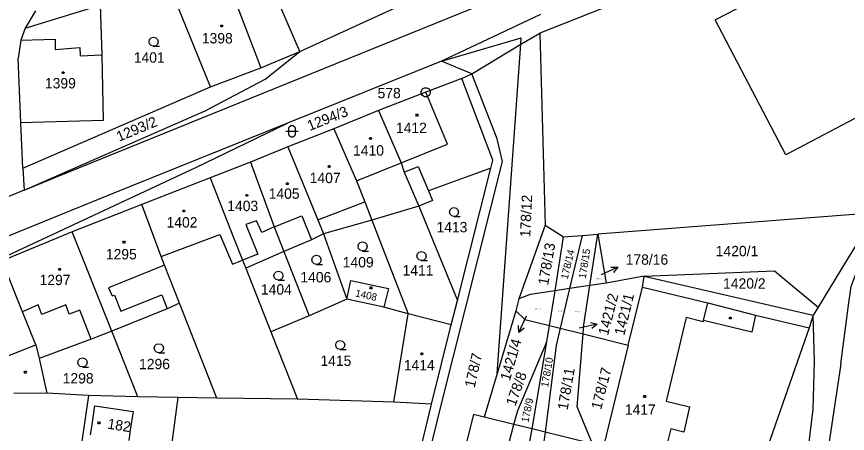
# Model space of a CAD drawing. Extents: x -609861 to -605046, y -1120287 to -1116307.
# Drawn here: x -606972.4 to -606836.4, y -1118977.4 to -1118909.2 of the extents above; entities that cross this region are included whole.
import ezdxf

# ---------------------------------------------------------------- set-up
doc = ezdxf.new("R2010")
doc.units = 0
for name, color, linetype in [('Vrstva 1', 7, 'Continuous'), ('Vrstva 2', 7, 'Continuous'), ('Vrstva 3', 7, 'Continuous'), ('Vrstva 4', 7, 'Continuous'), ('Vrstva 5', 7, 'Continuous'), ('Vrstva 7', 7, 'Continuous'), ('Vrstva 8', 7, 'Continuous')]:
    doc.layers.add(name, color=color, linetype=linetype)

msp = doc.modelspace()

# ---------------------------------------------------------------- linework, layer by layer
at = {"layer": 'Vrstva 1'}
for p, q in [((-606926.04, -1118914.9), (-606932.55, -1118899.77)), ((-606940.67, -1118920.72), (-606947.78, -1118903.13)), ((-606866.24, -1118903.76), (-606886.75, -1118911.93)), ((-606971.01, -1118911.11), (-606958.72, -1118907.35)), ((-606969.3, -1118908.27), (-606971.01, -1118911.11)), ((-606958.72, -1118907.35), (-606958.48, -1118915.49)), ((-606926.04, -1118914.9), (-606910.43, -1118907.78)), ((-606886.64, -1118908.89), (-606902.87, -1118916.5)), ((-606971.01, -1118911.11), (-606971.73, -1118913.09)), ((-606902.87, -1118916.5), (-606889.8, -1118912.71)), ((-606889.87, -1118913.73), (-606886.75, -1118911.93)), ((-606889.87, -1118913.73), (-606889.8, -1118912.71)), ((-606886.75, -1118911.93), (-606885.92, -1118943.34)), ((-606971.73, -1118913.09), (-606972.16, -1118916.03)), ((-606897.89, -1118918.56), (-606889.87, -1118913.73)), ((-606893.78, -1118967.62), (-606889.87, -1118913.73)), ((-606932.46, -1118917.58), (-606926.04, -1118914.9)), ((-606931.72, -1118919.45), (-606926.04, -1118914.9)), ((-606971.72, -1118926.62), (-606972.16, -1118916.03)), ((-606958.48, -1118915.49), (-606958.26, -1118926.24)), ((-606902.87, -1118916.5), (-606928.05, -1118926.66)), ((-606940.67, -1118920.72), (-606932.46, -1118917.58)), ((-606941.56, -1118924.63), (-606931.72, -1118919.45)), ((-606899.55, -1118919.32), (-606905.44, -1118921.59)), ((-606899.55, -1118919.32), (-606897.89, -1118918.56)), ((-606894.46, -1118932.74), (-606899.55, -1118919.32)), ((-606971.37, -1118934), (-606940.67, -1118920.72)), ((-606905.44, -1118921.59), (-606913.15, -1118924.58)), ((-606971.19, -1118937.61), (-606941.56, -1118924.63)), ((-606913.15, -1118924.58), (-606920.51, -1118927.58)), ((-606913.15, -1118924.58), (-606909.48, -1118933.16)), ((-606958.26, -1118926.24), (-606971.72, -1118926.62)), ((-606971.37, -1118934), (-606971.72, -1118926.62)), ((-606928.05, -1118926.66), (-606957.29, -1118938.45)), ((-606943.08, -1118933.89), (-606928.05, -1118926.66)), ((-606920.51, -1118927.58), (-606928.02, -1118930.53)), ((-606920.51, -1118927.58), (-606916.77, -1118936.1)), ((-606928.02, -1118930.53), (-606934.13, -1118933.02)), ((-606928.02, -1118930.53), (-606923.13, -1118942.46)), ((-606934.13, -1118933.02), (-606940.71, -1118935.58)), ((-606934.13, -1118933.02), (-606930.23, -1118943.63)), ((-606894.77, -1118934), (-606894.46, -1118932.74)), ((-606984.26, -1118953.13), (-606943.08, -1118933.89)), ((-606971.37, -1118934), (-606971.19, -1118937.61)), ((-606909.48, -1118933.16), (-606908.98, -1118934.7)), ((-606894.77, -1118934), (-606905.01, -1118937.72)), ((-606900.22, -1118955.71), (-606894.77, -1118934)), ((-606940.71, -1118935.58), (-606951.92, -1118939.97)), ((-606940.71, -1118935.58), (-606936.93, -1118945.36)), ((-606908.98, -1118934.7), (-606906.58, -1118940.27)), ((-606916.77, -1118936.1), (-606915.43, -1118939.51)), ((-606957.29, -1118938.45), (-607029.15, -1118967.57)), ((-606971.19, -1118937.61), (-606978.19, -1118940.48)), ((-606905.01, -1118937.72), (-606904.34, -1118939.31)), ((-606915.43, -1118939.51), (-606914.28, -1118942.51)), ((-606904.34, -1118939.31), (-606906.58, -1118940.27)), ((-606951.92, -1118939.97), (-606963.34, -1118944.45)), ((-606948.77, -1118948.46), (-606951.92, -1118939.97)), ((-606906.58, -1118940.27), (-606914.28, -1118942.51)), ((-606906.58, -1118940.27), (-606900.22, -1118955.71)), ((-606831.76, -1118941.3), (-606877.29, -1118944.85)), ((-606923.13, -1118942.46), (-606922.2, -1118944.8)), ((-606914.28, -1118942.51), (-606922.2, -1118944.8)), ((-606914.28, -1118942.51), (-606908.33, -1118957.89)), ((-606930.23, -1118943.63), (-606928.65, -1118947.68)), ((-606885.92, -1118943.34), (-606890.23, -1118955.44)), ((-606885.92, -1118943.34), (-606882.88, -1118945.29)), ((-606833.35, -1118943.92), (-606837.32, -1118950.42)), ((-606963.34, -1118944.45), (-606974.78, -1118949.18)), ((-606956.84, -1118960.73), (-606963.34, -1118944.45)), ((-606936.93, -1118945.36), (-606935.46, -1118949.06)), ((-606922.2, -1118944.8), (-606924.16, -1118945.73)), ((-606922.2, -1118944.8), (-606918.38, -1118955.49)), ((-606884.28, -1118954.1), (-606882.88, -1118945.29)), ((-606882.88, -1118945.29), (-606879.87, -1118945.05)), ((-606879.87, -1118945.05), (-606881.91, -1118953.74)), ((-606879.87, -1118945.05), (-606877.29, -1118944.85)), ((-606878.57, -1118953.24), (-606877.29, -1118944.85)), ((-606877.29, -1118944.85), (-606875.91, -1118952.84)), ((-606924.16, -1118945.73), (-606928.65, -1118947.68)), ((-606928.65, -1118947.68), (-606934.9, -1118950.4)), ((-606928.65, -1118947.68), (-606924.54, -1118958.22)), ((-606971.44, -1118957.52), (-606974.78, -1118949.18)), ((-606948.18, -1118949.9), (-606948.77, -1118948.46)), ((-606935.46, -1118949.06), (-606934.9, -1118950.4)), ((-606945.72, -1118956.14), (-606948.18, -1118949.9)), ((-606934.9, -1118950.4), (-606930.82, -1118960.8)), ((-606837.32, -1118950.42), (-606841.22, -1118956.8)), ((-606869.67, -1118951.73), (-606875.91, -1118952.84)), ((-606869.98, -1118953.48), (-606869.67, -1118951.73)), ((-606869.67, -1118951.73), (-606848.36, -1118950.85)), ((-606869.67, -1118951.73), (-606842.01, -1118958.1)), ((-606848.36, -1118950.85), (-606841.22, -1118956.8)), ((-606918.38, -1118955.49), (-606917.73, -1118952.39)), ((-606917.73, -1118952.39), (-606911.52, -1118953.7)), ((-606878.57, -1118953.24), (-606881.91, -1118953.74)), ((-606879.55, -1118959.67), (-606878.57, -1118953.24)), ((-606875.91, -1118952.84), (-606878.57, -1118953.24)), ((-606872.31, -1118963.01), (-606869.98, -1118953.48)), ((-606911.52, -1118953.7), (-606912.28, -1118956.76)), ((-606888.35, -1118954.71), (-606890.23, -1118955.44)), ((-606884.28, -1118954.1), (-606888.35, -1118954.71)), ((-606885.19, -1118959.78), (-606884.28, -1118954.1)), ((-606881.91, -1118953.74), (-606884.28, -1118954.1)), ((-606881.91, -1118953.74), (-606883.43, -1118960.23)), ((-606945.72, -1118956.14), (-606947.77, -1118957.04)), ((-606939.62, -1118971.67), (-606945.72, -1118956.14)), ((-606918.38, -1118955.49), (-606924.54, -1118958.22)), ((-606912.28, -1118956.76), (-606918.38, -1118955.49)), ((-606901.26, -1118959.69), (-606900.22, -1118955.71)), ((-606890.23, -1118955.44), (-606890.71, -1118957.4)), ((-606969.24, -1118962.96), (-606971.44, -1118957.52)), ((-606947.77, -1118957.04), (-606956.84, -1118960.73)), ((-606908.33, -1118957.89), (-606912.28, -1118956.76)), ((-606890.71, -1118957.4), (-606893.78, -1118967.62)), ((-606890.71, -1118957.4), (-606889.2, -1118958.78)), ((-606841.22, -1118956.8), (-606842.01, -1118958.1)), ((-606924.54, -1118958.22), (-606930.82, -1118960.8)), ((-606910.64, -1118972.34), (-606908.33, -1118957.89)), ((-606901.26, -1118959.69), (-606908.33, -1118957.89)), ((-606889.2, -1118958.78), (-606885.19, -1118959.78)), ((-606842.01, -1118958.1), (-606842.71, -1118960.18)), ((-606904.5, -1118972.65), (-606901.26, -1118959.69)), ((-606885.62, -1118962.48), (-606885.19, -1118959.78)), ((-606885.19, -1118959.78), (-606883.43, -1118960.23)), ((-606883.43, -1118960.23), (-606884.1, -1118963.08)), ((-606883.43, -1118960.23), (-606879.67, -1118961.17)), ((-606879.67, -1118961.17), (-606879.55, -1118959.67)), ((-606842.71, -1118960.18), (-606851.6, -1118985.67)), ((-606956.84, -1118960.73), (-606960.23, -1118962.04)), ((-606952.56, -1118971.44), (-606956.84, -1118960.73)), ((-606930.82, -1118960.8), (-606926.43, -1118971.84)), ((-606880.64, -1118973.11), (-606879.67, -1118961.17)), ((-606879.67, -1118961.17), (-606872.31, -1118963.01)), ((-606974.94, -1118965.16), (-606969.24, -1118962.96)), ((-606960.23, -1118962.04), (-606968.73, -1118965.2)), ((-606890.39, -1118973.71), (-606885.62, -1118962.48)), ((-606888.03, -1118976.71), (-606885.62, -1118962.48)), ((-606872.31, -1118963.01), (-606876.37, -1118979.58)), ((-606884.1, -1118963.08), (-606885.92, -1118977.23)), ((-606968.73, -1118965.2), (-606967.44, -1118970.83)), ((-606837.51, -1118966.03), (-606840.44, -1118985.83)), ((-606893.78, -1118967.62), (-606895.86, -1118974.78)), ((-606967.44, -1118970.83), (-606972.88, -1118970.9)), ((-606960.62, -1118971.26), (-606967.44, -1118970.83)), ((-606960.62, -1118971.26), (-606968.32, -1119023.73)), ((-606952.56, -1118971.44), (-606960.62, -1118971.26)), ((-606946.02, -1118971.56), (-606952.83, -1119023.11)), ((-606946.02, -1118971.56), (-606952.56, -1118971.44)), ((-606939.62, -1118971.67), (-606946.02, -1118971.56)), ((-606926.43, -1118971.84), (-606939.62, -1118971.67)), ((-606910.64, -1118972.34), (-606926.43, -1118971.84)), ((-606904.5, -1118972.65), (-606910.64, -1118972.34)), ((-606960.05, -1118975.98), (-606959.6, -1118972.95)), ((-606959.6, -1118972.95), (-606953.35, -1118973.87)), ((-606953.35, -1118973.87), (-606953.8, -1118976.91)), ((-606907.32, -1118984.26), (-606904.5, -1118972.65)), ((-606891, -1118975.98), (-606890.39, -1118973.71)), ((-606878.15, -1118979.14), (-606880.64, -1118973.11)), ((-606897.63, -1118974.34), (-606899.44, -1118981.6)), ((-606895.86, -1118974.78), (-606897.63, -1118974.34)), ((-606891, -1118975.98), (-606895.86, -1118974.78)), ((-606960.3, -1118977.65), (-606960.05, -1118975.98)), ((-606896.02, -1118994.76), (-606891, -1118975.98)), ((-606888.03, -1118976.71), (-606891, -1118975.98)), ((-606953.8, -1118976.91), (-606954.05, -1118978.58)), ((-606888.44, -1118979.12), (-606888.03, -1118976.71)), ((-606885.92, -1118977.23), (-606888.03, -1118976.71)), ((-606885.92, -1118977.23), (-606886.27, -1118979.93)), ((-606878.15, -1118979.14), (-606885.92, -1118977.23))]:
    msp.add_line(p, q, dxfattribs=at)
for points in [[(-606837.51, -1118966.03), (-606836.23, -1118956.45), (-606835.84, -1118953.38), (-606834.56, -1118950.02), (-606832.53, -1118947.05), (-606833.35, -1118943.92)], [(-606843.5, -1118985.57), (-606842.04, -1118973.5), (-606841.83, -1118965.63), (-606842.01, -1118958.1)]]:
    msp.add_lwpolyline(points, dxfattribs=at)
at = {"layer": 'Vrstva 3'}
for points in [[(-606949.98, -1118914.06), (-606950.36, -1118913.96), (-606950.63, -1118913.69), (-606950.73, -1118913.32), (-606950.63, -1118912.95), (-606950.36, -1118912.68), (-606949.99, -1118912.58), (-606949.62, -1118912.68), (-606949.35, -1118912.95), (-606949.25, -1118913.33), (-606949.35, -1118913.71), (-606949.62, -1118913.98), (-606950, -1118914.08), (-606949, -1118914.08)], [(-606928.34, -1118927.99), (-606927.07, -1118927.99), (-606926.34, -1118927.99)], [(-606900.81, -1118941.94), (-606901.19, -1118941.84), (-606901.46, -1118941.57), (-606901.56, -1118941.2), (-606901.46, -1118940.83), (-606901.19, -1118940.56), (-606900.82, -1118940.46), (-606900.45, -1118940.56), (-606900.18, -1118940.83), (-606900.08, -1118941.21), (-606900.18, -1118941.59), (-606900.45, -1118941.86), (-606900.83, -1118941.96), (-606899.83, -1118941.96)], [(-606915.78, -1118947.57), (-606916.16, -1118947.47), (-606916.43, -1118947.2), (-606916.53, -1118946.83), (-606916.43, -1118946.46), (-606916.16, -1118946.19), (-606915.79, -1118946.09), (-606915.42, -1118946.19), (-606915.15, -1118946.46), (-606915.05, -1118946.84), (-606915.15, -1118947.22), (-606915.42, -1118947.49), (-606915.8, -1118947.59), (-606914.8, -1118947.59)], [(-606906.13, -1118949.14), (-606906.51, -1118949.04), (-606906.78, -1118948.77), (-606906.88, -1118948.4), (-606906.78, -1118948.03), (-606906.51, -1118947.76), (-606906.14, -1118947.66), (-606905.77, -1118947.76), (-606905.5, -1118948.03), (-606905.4, -1118948.41), (-606905.5, -1118948.79), (-606905.77, -1118949.06), (-606906.15, -1118949.16), (-606905.15, -1118949.16)], [(-606923.32, -1118949.77), (-606923.7, -1118949.67), (-606923.97, -1118949.4), (-606924.07, -1118949.03), (-606923.97, -1118948.66), (-606923.7, -1118948.39), (-606923.33, -1118948.29), (-606922.96, -1118948.39), (-606922.69, -1118948.66), (-606922.59, -1118949.04), (-606922.69, -1118949.42), (-606922.96, -1118949.69), (-606923.34, -1118949.79), (-606922.34, -1118949.79)], [(-606929.54, -1118952.35), (-606929.92, -1118952.25), (-606930.19, -1118951.98), (-606930.29, -1118951.61), (-606930.19, -1118951.24), (-606929.92, -1118950.97), (-606929.55, -1118950.87), (-606929.18, -1118950.97), (-606928.91, -1118951.24), (-606928.81, -1118951.62), (-606928.91, -1118952), (-606929.18, -1118952.27), (-606929.56, -1118952.37), (-606928.56, -1118952.37)], [(-606949.12, -1118964.24), (-606949.5, -1118964.14), (-606949.77, -1118963.87), (-606949.87, -1118963.5), (-606949.77, -1118963.13), (-606949.5, -1118962.86), (-606949.13, -1118962.76), (-606948.76, -1118962.86), (-606948.49, -1118963.13), (-606948.39, -1118963.51), (-606948.49, -1118963.89), (-606948.76, -1118964.16), (-606949.14, -1118964.26), (-606948.14, -1118964.26)], [(-606919.43, -1118963.7), (-606919.81, -1118963.6), (-606920.08, -1118963.33), (-606920.18, -1118962.96), (-606920.08, -1118962.59), (-606919.81, -1118962.32), (-606919.44, -1118962.22), (-606919.07, -1118962.32), (-606918.8, -1118962.59), (-606918.7, -1118962.97), (-606918.8, -1118963.35), (-606919.07, -1118963.62), (-606919.45, -1118963.72), (-606918.45, -1118963.72)], [(-606961.61, -1118966.57), (-606961.99, -1118966.47), (-606962.26, -1118966.2), (-606962.36, -1118965.83), (-606962.26, -1118965.46), (-606961.99, -1118965.19), (-606961.62, -1118965.09), (-606961.25, -1118965.19), (-606960.98, -1118965.46), (-606960.88, -1118965.84), (-606960.98, -1118966.22), (-606961.25, -1118966.49), (-606961.63, -1118966.59), (-606960.63, -1118966.59)]]:
    msp.add_lwpolyline(points, dxfattribs=at)
msp.add_lwpolyline([(-606927.84, -1118927.49), (-606927.74, -1118927.2), (-606927.49, -1118927.02), (-606927.18, -1118927.02), (-606926.93, -1118927.2), (-606926.83, -1118927.49), (-606926.83, -1118928.49), (-606926.93, -1118928.78), (-606927.18, -1118928.96), (-606927.49, -1118928.96), (-606927.74, -1118928.78), (-606927.84, -1118928.49)], close=True, dxfattribs=at)
at = {"layer": 'Vrstva 4'}
for p, q in [((-606858.08, -1118909.73), (-606822.86, -1118891.5)), ((-606966.25, -1118935.58), (-606895.87, -1118907.07)), ((-606936.19, -1118907.79), (-606932.46, -1118917.58)), ((-606846.49, -1118931.85), (-606858.08, -1118909.73)), ((-606971.73, -1118913.09), (-606966.1, -1118912.91)), ((-606966.1, -1118912.91), (-606966.07, -1118914.61)), ((-606811.53, -1118913.35), (-606846.49, -1118931.85)), ((-606966.07, -1118914.61), (-606962.08, -1118914.25)), ((-606962.08, -1118914.25), (-606962.01, -1118915.66)), ((-606962.01, -1118915.66), (-606958.48, -1118915.49)), ((-606897.89, -1118918.56), (-606902.87, -1118916.5)), ((-606893.73, -1118929.22), (-606897.89, -1118918.56)), ((-606901.88, -1118930.07), (-606905.44, -1118921.59)), ((-606909.48, -1118933.16), (-606901.88, -1118930.07)), ((-606892.9, -1118932.91), (-606893.73, -1118929.22)), ((-606902.97, -1118973.02), (-606892.9, -1118932.91)), ((-606916.77, -1118936.1), (-606909.48, -1118933.16)), ((-606908.98, -1118934.7), (-606906.69, -1118933.74)), ((-606906.69, -1118933.74), (-606905.01, -1118937.72)), ((-606971.19, -1118937.61), (-606966.25, -1118935.58)), ((-606923.13, -1118942.46), (-606915.43, -1118939.51)), ((-606933.16, -1118942.66), (-606934.89, -1118943.27)), ((-606932.28, -1118944.57), (-606933.16, -1118942.66)), ((-606930.23, -1118943.63), (-606925.71, -1118941.83)), ((-606925.71, -1118941.83), (-606924.16, -1118945.73)), ((-606934.89, -1118943.27), (-606932.93, -1118948.08)), ((-606930.23, -1118943.63), (-606932.28, -1118944.57)), ((-606948.77, -1118948.46), (-606939.14, -1118944.88)), ((-606939.14, -1118944.88), (-606937.08, -1118949.74)), ((-606932.93, -1118948.08), (-606935.46, -1118949.06)), ((-606937.08, -1118949.74), (-606935.46, -1118949.06)), ((-606948.18, -1118949.9), (-606957.34, -1118953.62)), ((-606869.98, -1118953.48), (-606859.26, -1118956.09)), ((-606957.34, -1118953.62), (-606956.76, -1118954.95)), ((-606956.76, -1118954.95), (-606956.39, -1118954.8)), ((-606956.39, -1118954.8), (-606955.35, -1118957.41)), ((-606955.35, -1118957.41), (-606948.65, -1118954.76)), ((-606948.65, -1118954.76), (-606947.77, -1118957.04)), ((-606859.97, -1118958.94), (-606859.26, -1118956.09)), ((-606859.26, -1118956.09), (-606851.45, -1118958.08)), ((-606968.86, -1118956.41), (-606971.44, -1118957.52)), ((-606968.26, -1118957.97), (-606968.86, -1118956.41)), ((-606964.35, -1118956.38), (-606968.26, -1118957.97)), ((-606963.79, -1118957.9), (-606964.35, -1118956.38)), ((-606962.07, -1118957.25), (-606963.79, -1118957.9)), ((-606960.23, -1118962.04), (-606962.07, -1118957.25)), ((-606862.8, -1118958.48), (-606866.08, -1118972.15)), ((-606860.02, -1118959.16), (-606862.8, -1118958.48)), ((-606859.97, -1118958.94), (-606860.02, -1118959.16)), ((-606852.06, -1118960.88), (-606859.97, -1118958.94)), ((-606851.45, -1118958.08), (-606852.06, -1118960.88)), ((-606851.45, -1118958.08), (-606842.71, -1118960.18)), ((-606969.24, -1118962.96), (-606968.73, -1118965.2)), ((-606866.08, -1118972.15), (-606862.28, -1118973.12)), ((-606915.26, -1119022.98), (-606902.97, -1118973.02)), ((-606862.28, -1118973.12), (-606863.21, -1118977.22)), ((-606865.33, -1118976.67), (-606866.67, -1118982.01)), ((-606863.21, -1118977.22), (-606865.33, -1118976.67))]:
    msp.add_line(p, q, dxfattribs=at)
at = {"layer": 'Vrstva 5'}
for points in [[(-606938.77, -1118910.61), (-606938.68, -1118910.76), (-606938.77, -1118910.91), (-606938.95, -1118910.91), (-606939.04, -1118910.76), (-606938.95, -1118910.61)], [(-606964.7, -1118918.25), (-606964.61, -1118918.4), (-606964.7, -1118918.55), (-606964.88, -1118918.55), (-606964.97, -1118918.4), (-606964.88, -1118918.25)], [(-606906.8, -1118925.19), (-606906.71, -1118925.34), (-606906.8, -1118925.49), (-606906.98, -1118925.49), (-606907.07, -1118925.34), (-606906.98, -1118925.19)], [(-606914.39, -1118929.02), (-606914.3, -1118929.17), (-606914.39, -1118929.32), (-606914.57, -1118929.32), (-606914.66, -1118929.17), (-606914.57, -1118929.02)], [(-606921.15, -1118933.59), (-606921.06, -1118933.74), (-606921.15, -1118933.89), (-606921.33, -1118933.89), (-606921.42, -1118933.74), (-606921.33, -1118933.59)], [(-606928.02, -1118936.41), (-606927.93, -1118936.56), (-606928.02, -1118936.71), (-606928.2, -1118936.71), (-606928.29, -1118936.56), (-606928.2, -1118936.41)], [(-606934.64, -1118938.32), (-606934.55, -1118938.47), (-606934.64, -1118938.62), (-606934.82, -1118938.62), (-606934.91, -1118938.47), (-606934.82, -1118938.32)], [(-606944.95, -1118940.89), (-606944.86, -1118941.04), (-606944.95, -1118941.19), (-606945.13, -1118941.19), (-606945.22, -1118941.04), (-606945.13, -1118940.89)], [(-606954.75, -1118946), (-606954.66, -1118946.15), (-606954.75, -1118946.3), (-606954.93, -1118946.3), (-606955.02, -1118946.15), (-606954.93, -1118946)], [(-606965.28, -1118950.43), (-606965.19, -1118950.58), (-606965.28, -1118950.73), (-606965.46, -1118950.73), (-606965.55, -1118950.58), (-606965.46, -1118950.43)], [(-606914.3, -1118953.47), (-606914.21, -1118953.62), (-606914.3, -1118953.77), (-606914.48, -1118953.77), (-606914.57, -1118953.62), (-606914.48, -1118953.47)], [(-606855.51, -1118958.4), (-606855.42, -1118958.55), (-606855.51, -1118958.7), (-606855.69, -1118958.7), (-606855.78, -1118958.55), (-606855.69, -1118958.4)], [(-606905.99, -1118964.26), (-606905.9, -1118964.41), (-606905.99, -1118964.56), (-606906.17, -1118964.56), (-606906.26, -1118964.41), (-606906.17, -1118964.26)], [(-606970.88, -1118967.26), (-606970.79, -1118967.41), (-606970.88, -1118967.56), (-606971.06, -1118967.56), (-606971.15, -1118967.41), (-606971.06, -1118967.26)], [(-606869.51, -1118971.26), (-606869.42, -1118971.41), (-606869.51, -1118971.56), (-606869.69, -1118971.56), (-606869.78, -1118971.41), (-606869.69, -1118971.26)], [(-606958.84, -1118975.55), (-606958.75, -1118975.7), (-606958.84, -1118975.85), (-606959.02, -1118975.85), (-606959.11, -1118975.7), (-606959.02, -1118975.55)]]:
    msp.add_lwpolyline(points, close=True, dxfattribs=at)
at = {"layer": 'Vrstva 7'}
for p, q in [((-606874.018, -1118950.25), (-606876.74, -1118951.51)), ((-606890.232, -1118960.902), (-606888.95, -1118958.19)), ((-606877.379, -1118959.581), (-606880.31, -1118960.22))]:
    msp.add_line(p, q, dxfattribs=at)
for points in [[(-606875.135, -1118950.216), (-606874.018, -1118950.25), (-606874.715, -1118951.123)], [(-606889.353, -1118960.212), (-606890.232, -1118960.902), (-606890.257, -1118959.784)], [(-606878.462, -1118959.306), (-606877.379, -1118959.581), (-606878.249, -1118960.283)]]:
    msp.add_lwpolyline(points, dxfattribs=at)
at = {"layer": 'Vrstva 8'}
msp.add_line((-606905.49, -1118921.59), (-606905.39, -1118921.59), dxfattribs=at)
msp.add_lwpolyline([(-606905.25, -1118920.87), (-606904.91, -1118921.06), (-606904.72, -1118921.4), (-606904.72, -1118921.79), (-606904.91, -1118922.13), (-606905.25, -1118922.32), (-606905.64, -1118922.32), (-606905.98, -1118922.13), (-606906.17, -1118921.79), (-606906.17, -1118921.4), (-606905.98, -1118921.06), (-606905.64, -1118920.87)], close=True, dxfattribs=at)

# ---------------------------------------------------------------- texts
at = {"layer": 'Vrstva 2'}
for s, height, p in [('1398', 1.7, (-606942.087, -1118913.61)), ('1401', 1.7, (-606953.227, -1118916.76)), ('1399', 1.7, (-606967.767, -1118920.97)), ('1412', 1.7, (-606910.317, -1118928.28)), ('1410', 1.7, (-606917.337, -1118931.97)), ('1407', 1.7, (-606924.437, -1118936.47)), ('1405', 1.7, (-606931.147, -1118939.04)), ('1403', 1.7, (-606937.927, -1118941.05)), ('1402', 1.7, (-606947.867, -1118943.74)), ('1413', 1.7, (-606903.687, -1118944.53)), ('1420/1', 1.7, (-606857.977, -1118948.44)), ('1295', 1.7, (-606957.797, -1118948.96)), ('1409', 1.7, (-606919.027, -1118950.27)), ('1411', 1.7, (-606909.237, -1118951.6)), ('1297', 1.7, (-606968.647, -1118953.17)), ('1406', 1.7, (-606925.957, -1118952.72)), ('178/16', 0.2, (-606877.534, -1118952.22)), ('1420/2', 1.7, (-606856.777, -1118953.75)), ('1404', 1.7, (-606932.417, -1118954.72)), ('1421/4', 0.2, (-606887.514, -1118957.19)), ('1421/3', 0.2, (-606883.944, -1118957.54)), ('1421/2', 0.2, (-606881.014, -1118957.62)), ('1296', 1.7, (-606952.367, -1118966.94)), ('1415', 1.7, (-606922.677, -1118966.4)), ('1414', 1.7, (-606909.037, -1118967.13)), ('1298', 1.7, (-606964.857, -1118969.27)), ('1417', 1.7, (-606872.857, -1118974.4))]:
    msp.add_text(s, height=height, dxfattribs=at).set_placement(p)
for s, height, rotation, p in [('1294/3', 1.7, 21.60051, (-606924.445, -1118927.955)), ('1293/2', 1.7, 22.51724, (-606955.647, -1118929.72)), ('178/12', 1.7, 87.31877, (-606888.342, -1118945.368)), ('178/13', 1.7, 80.0995, (-606885.422, -1118953.273)), ('178/14', 1.2, 76.48987, (-606882.215, -1118952.3)), ('178/15', 1.2, 81.01623, (-606879.257, -1118952.156)), ('1408', 1.2, 347.38431, (-606917.059, -1118955.001)), ('1421/1', 1.7, 76.48987, (-606872.958, -1118961.518)), ('178/7', 1.7, 77.4066, (-606897.444, -1118970.057)), ('178/10', 1.2, 80.0995, (-606885.422, -1118969.947)), ('178/11', 1.7, 80.0995, (-606882.232, -1118973.713)), ('178/17', 1.7, 75.57313, (-606876.752, -1118973.65)), ('178/8', 1.7, 70.18733, (-606890.787, -1118973.101)), ('178/9', 1.2, 78.32333, (-606888.644, -1118975.729)), ('182', 1.7, 350.99394, (-606957.622, -1118976.651))]:
    msp.add_text(s, height=height, rotation=rotation, dxfattribs=at).set_placement(p)
at = {"layer": 'Vrstva 7'}
msp.add_text('178/16', height=1.7, dxfattribs=at).set_placement((-606872.717, -1118949.83))
for s, rotation, p in [('1421/2', 75.57313, (-606875.619, -1118961.511)), ('1421/4', 73.79696, (-606891.687, -1118968.935))]:
    msp.add_text(s, height=1.7, rotation=rotation, dxfattribs=at).set_placement(p)
at = {"layer": 'Vrstva 8'}
msp.add_text('578', height=1.7, dxfattribs=at).set_placement((-606913.323, -1118922.59))

doc.saveas('drawing.dxf')
